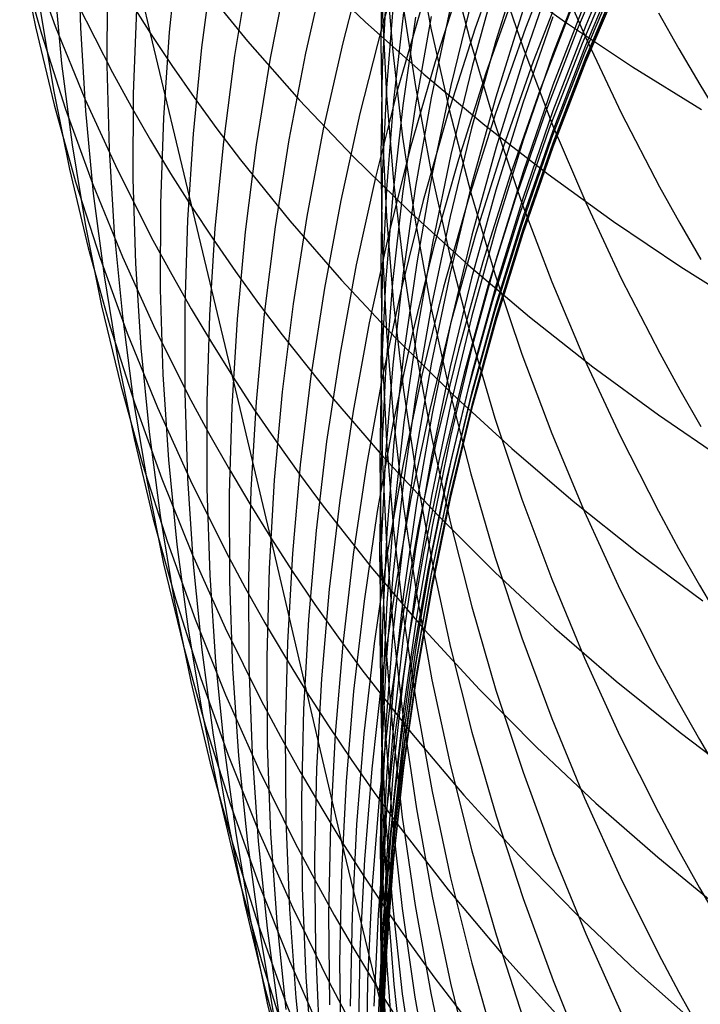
# Model space of a CAD drawing. Extents: x -383 to 1849, y -1185 to -529.
# Tile 462 of 656: x 437.14 to 440.77, y -1104.32 to -1099.06. Entities that reach past the tile are written whole.
import ezdxf

# ---------------------------------------------------------------- set-up
doc = ezdxf.new("R2010")
doc.units = 0
doc.layers.add('PREDEFINITO', color=7, linetype='CONTINUOUS')

msp = doc.modelspace()

# ---------------------------------------------------------------- linework, layer by layer
at = {"layer": 'PREDEFINITO'}
for p, q in [((437.8344, -1099.1333, 527.1739), (437.6138, -1098.188, 525.6198)), ((437.1353, -1098.6779, 535.9026), (437.2198, -1099.0979, 535.6634)), ((437.4483, -1098.6581, 541.6645), (437.4601, -1099.103, 541.4536)), ((437.9805, -1098.6711, 547.0867), (437.9344, -1099.1274, 546.9077)), ((439.2053, -1098.6422, 557.2834), (439.0723, -1099.0995, 557.1676)), ((439.2507, -1098.6615, 614.3195), (439.3341, -1099.1056, 614.5116)), ((439.7324, -1098.6516, 562.1496), (439.5705, -1099.1047, 562.0624)), ((440.0162, -1098.6546, 565.3402), (439.8398, -1099.1049, 565.2709)), ((440.3127, -1098.6524, 570.0704), (440.122, -1099.0995, 570.0262)), ((440.3518, -1098.6423, 581.1451), (440.1616, -1099.0915, 581.1603)), ((437.1375, -1098.7274, 533.8643), (437.2515, -1099.1349, 533.6172)), ((437.1825, -1098.7019, 531.8161), (437.3258, -1099.0947, 531.5625)), ((438.9811, -1098.725, 555.6103), (438.8624, -1099.1835, 555.4841)), ((439.0738, -1098.7149, 606.7707), (439.0662, -1099.181, 606.9299)), ((439.8255, -1098.7114, 591.0875), (439.6806, -1099.1733, 591.1584)), ((438.1688, -1098.7509, 548.8098), (438.1083, -1099.2093, 548.6412)), ((438.768, -1098.7797, 553.9255), (438.664, -1099.2393, 553.7888)), ((438.6806, -1098.7811, 522.7672), (438.9819, -1099.071, 522.5141)), ((439.0919, -1098.7749, 610.5189), (439.1296, -1099.2325, 610.6956)), ((439.4332, -1098.7511, 616.3341), (439.5471, -1099.1849, 616.532)), ((439.6825, -1098.7881, 618.3656), (439.827, -1099.2097, 618.5681)), ((440.1616, -1098.788, 584.4899), (439.9865, -1099.243, 584.5216)), ((439.9866, -1098.7498, 620.3994), (440.1615, -1099.157, 620.6049)), ((440.333, -1098.7385, 571.6293), (440.1424, -1099.1864, 571.5932)), ((440.3452, -1098.7902, 573.1834), (440.1547, -1099.2385, 573.1555)), ((440.3512, -1098.7485, 579.4994), (440.1608, -1099.1976, 579.5057)), ((438.3596, -1098.7915, 550.5261), (438.2845, -1099.2508, 550.3682)), ((438.564, -1098.8059, 552.2295), (438.4747, -1099.2661, 552.0821)), ((439.5033, -1098.8283, 560.5021), (439.3559, -1099.2846, 560.4049)), ((439.7054, -1098.8252, 520.2125), (440.0534, -1099.0731, 519.972)), ((439.9867, -1098.8175, 587.787), (439.827, -1099.2769, 587.8382)), ((440.0574, -1098.832, 566.8994), (439.881, -1099.2832, 566.8382)), ((440.3513, -1098.8146, 574.7776), (440.161, -1099.2635, 574.7551)), ((440.3516, -1098.8376, 576.4412), (440.1613, -1099.2863, 576.4223)), ((440.352, -1098.8182, 577.9791), (440.1617, -1099.2676, 577.9734)), ((437.3186, -1098.8561, 539.6885), (437.3595, -1099.2934, 539.4674)), ((437.6033, -1098.8526, 543.4186), (437.6008, -1099.3024, 543.2176)), ((438.0923, -1098.8542, 525.0942), (438.3535, -1099.175, 524.8365)), ((439.0965, -1098.8535, 604.9916), (439.0737, -1099.3222, 605.1415)), ((439.6837, -1098.8437, 592.787), (439.5545, -1099.3094, 592.8679)), ((439.7891, -1098.8919, 563.7085), (439.6275, -1099.3464, 563.6295)), ((439.5544, -1098.943, 594.4991), (439.4404, -1099.4114, 594.5899)), ((437.4425, -1098.9718, 529.5041), (437.6308, -1099.3412, 529.2474)), ((437.7235, -1098.9592, 527.3034), (437.8344, -1099.1333, 527.1739)), ((439.1348, -1098.9559, 603.2194), (439.0967, -1099.4264, 603.3597)), ((439.2865, -1098.9801, 558.8403), (439.1542, -1099.4395, 558.7329)), ((439.1825, -1098.9673, 612.5068), (439.2508, -1099.4177, 612.6911)), ((440.0937, -1098.9801, 568.4609), (439.9179, -1099.4324, 568.4077)), ((440.1618, -1098.9548, 582.8227), (439.9868, -1099.4104, 582.8461)), ((437.2454, -1099.006, 537.6869), (437.3156, -1099.4338, 537.4564)), ((437.7599, -1099.003, 545.1695), (437.7429, -1099.4564, 544.9788)), ((439.0736, -1099.0012, 608.7235), (439.0963, -1099.4635, 608.8917)), ((439.1876, -1099.0208, 601.4566), (439.1344, -1099.4924, 601.5871)), ((439.2521, -1099.0468, 599.7009), (439.1832, -1099.5183, 599.8214)), ((439.3356, -1099.0434, 597.9565), (439.2515, -1099.5143, 598.0671)), ((439.4353, -1099.0076, 596.2222), (439.3361, -1099.4775, 596.3229)), ((439.8256, -1099.01, 589.4649), (439.6808, -1099.4732, 589.5263)), ((439.9856, -1099.0451, 586.1622), (439.8256, -1099.5051, 586.2036)), ((440.5507, -1099.0229, 622.6395), (440.659, -1099.2158, 622.7417)), ((437.2198, -1099.0979, 535.6634), (437.3195, -1099.5142, 535.4243)), ((437.3258, -1099.0947, 531.5625), (437.4845, -1099.4819, 531.3102)), ((437.4601, -1099.103, 541.4536), (437.487, -1099.5467, 541.2418)), ((439.0723, -1099.0995, 557.1676), (438.9546, -1099.5609, 557.0498)), ((438.9819, -1099.071, 522.5141), (439.2959, -1099.3518, 522.2653)), ((439.3341, -1099.1056, 614.5116), (439.4328, -1099.5468, 614.7023)), ((439.5705, -1099.1047, 562.0624), (439.4238, -1099.5632, 561.9735)), ((439.8398, -1099.1049, 565.2709), (439.6786, -1099.5611, 565.2001)), ((440.122, -1099.0995, 570.0262), (439.9464, -1099.5532, 569.9812)), ((440.1616, -1099.0915, 581.1603), (439.9866, -1099.5474, 581.1757)), ((440.0534, -1099.0731, 519.972), (440.4121, -1099.3112, 519.7369)), ((437.2515, -1099.1349, 533.6172), (437.3807, -1099.5378, 533.3708)), ((437.8344, -1099.1333, 527.1739), (437.9492, -1099.3054, 527.0452)), ((438.2723, -1100.9645, 530.3206), (437.8344, -1099.1333, 527.1739)), ((437.9344, -1099.1274, 546.9077), (437.9034, -1099.5846, 546.7271)), ((440.1615, -1099.157, 620.6049), (440.3517, -1099.5583, 620.8075)), ((438.1083, -1099.2093, 548.6412), (438.063, -1099.6691, 548.4709)), ((438.3535, -1099.175, 524.8365), (438.6288, -1099.4874, 524.5825)), ((438.8624, -1099.1835, 555.4841), (438.7588, -1099.6457, 555.356)), ((439.0662, -1099.181, 606.9299), (439.0738, -1099.6472, 607.0891)), ((439.5471, -1099.1849, 616.532), (439.6762, -1099.6148, 616.728)), ((439.6806, -1099.1733, 591.1584), (439.551, -1099.6401, 591.2299)), ((439.827, -1099.2097, 618.5681), (439.9867, -1099.6263, 618.7682)), ((440.1424, -1099.1864, 571.5932), (439.967, -1099.6409, 571.5563)), ((440.1608, -1099.1976, 579.5057), (439.9855, -1099.6534, 579.512)), ((438.2845, -1099.2508, 550.3682), (438.2244, -1099.712, 550.2085)), ((438.664, -1099.2393, 553.7888), (438.5751, -1099.7019, 553.6502)), ((439.1296, -1099.2325, 610.6956), (439.1826, -1099.6885, 610.8717)), ((439.9865, -1099.243, 584.5216), (439.8267, -1099.7041, 584.5537)), ((440.1547, -1099.2385, 573.1555), (439.9794, -1099.6933, 573.127)), ((440.161, -1099.2635, 574.7551), (439.9859, -1099.7191, 574.7321)), ((440.659, -1099.2158, 622.7417), (440.7712, -1099.4069, 622.8429)), ((437.3595, -1099.2934, 539.4674), (437.4156, -1099.7284, 539.2458)), ((437.6008, -1099.3024, 543.2176), (437.6135, -1099.7513, 543.0155)), ((437.9492, -1099.3054, 527.0452), (438.0677, -1099.4755, 526.9171)), ((438.4747, -1099.2661, 552.0821), (438.4006, -1099.7288, 551.9328)), ((439.3559, -1099.2846, 560.4049), (439.2236, -1099.7456, 560.306)), ((439.5545, -1099.3094, 592.8679), (439.4405, -1099.7795, 592.9496)), ((439.827, -1099.2769, 587.8382), (439.6824, -1099.7417, 587.8899)), ((439.881, -1099.2832, 566.8382), (439.7199, -1099.7404, 566.7757)), ((440.1613, -1099.2863, 576.4223), (439.9861, -1099.7416, 576.403)), ((440.1617, -1099.2676, 577.9734), (439.9866, -1099.7237, 577.9677)), ((440.4121, -1099.3112, 519.7369), (440.7814, -1099.5394, 519.5075)), ((437.6308, -1099.3412, 529.2474), (437.7308, -1099.5233, 529.1199)), ((439.0737, -1099.3222, 605.1415), (439.066, -1099.7914, 605.2915)), ((439.2959, -1099.3518, 522.2653), (439.6222, -1099.6234, 522.0212)), ((439.6275, -1099.3464, 563.6295), (439.481, -1099.8062, 563.549)), ((439.2508, -1099.4177, 612.6911), (439.3342, -1099.8655, 612.8743)), ((439.4404, -1099.4114, 594.5899), (439.3416, -1099.8836, 594.6815)), ((439.9868, -1099.4104, 582.8461), (439.827, -1099.8721, 582.8698)), ((440.7712, -1099.4069, 622.8429), (440.8871, -1099.5962, 622.9432)), ((437.3156, -1099.4338, 537.4564), (437.4011, -1099.8584, 537.2258)), ((437.7429, -1099.4564, 544.9788), (437.7411, -1099.9096, 544.7867)), ((439.1542, -1099.4395, 558.7329), (439.0371, -1099.9032, 558.6236)), ((439.0967, -1099.4264, 603.3597), (439.0739, -1099.8979, 603.5002)), ((439.0963, -1099.4635, 608.8917), (439.1343, -1099.9249, 609.0595)), ((439.6808, -1099.4732, 589.5263), (439.5512, -1099.9414, 589.5884)), ((439.9179, -1099.4324, 568.4077), (439.7572, -1099.8908, 568.3535)), ((437.3195, -1099.5142, 535.4243), (437.4346, -1099.9262, 535.1858)), ((437.4845, -1099.4819, 531.3102), (437.6584, -1099.863, 531.0596)), ((437.7308, -1099.5233, 529.1199), (437.8346, -1099.7036, 528.993)), ((438.0677, -1099.4755, 526.9171), (438.1901, -1099.6435, 526.7899)), ((438.6288, -1099.4874, 524.5825), (438.9178, -1099.791, 524.3323)), ((439.1344, -1099.4924, 601.5871), (439.0963, -1099.9655, 601.718)), ((439.1832, -1099.5183, 599.8214), (439.1297, -1099.9918, 599.9425)), ((439.2515, -1099.5143, 598.0671), (439.1826, -1099.988, 598.1783)), ((439.3361, -1099.4775, 596.3229), (439.252, -1099.9506, 596.4242)), ((439.8256, -1099.5051, 586.2036), (439.6807, -1099.9705, 586.2454)), ((437.3807, -1099.5378, 533.3708), (437.5252, -1099.9354, 533.1255)), ((437.487, -1099.5467, 541.2418), (437.5291, -1099.9886, 541.0292)), ((438.9546, -1099.5609, 557.0498), (438.852, -1100.0259, 556.9301)), ((439.4238, -1099.5632, 561.9735), (439.2923, -1100.0265, 561.883)), ((439.4328, -1099.5468, 614.7023), (439.5467, -1099.9844, 614.8915)), ((439.6786, -1099.5611, 565.2001), (439.5326, -1100.0228, 565.1279)), ((439.9464, -1099.5532, 569.9812), (439.7861, -1100.013, 569.9352)), ((439.9866, -1099.5474, 581.1757), (439.8268, -1100.0093, 581.1913)), ((440.3517, -1099.5583, 620.8075), (440.557, -1099.9532, 621.0068)), ((437.9034, -1099.5846, 546.7271), (437.8875, -1100.0421, 546.545)), ((439.6222, -1099.6234, 522.0212), (439.9603, -1099.8856, 521.782)), ((439.6762, -1099.6148, 616.728), (439.8206, -1100.0401, 616.922)), ((439.9867, -1099.6263, 618.7682), (440.1617, -1100.0375, 618.9657)), ((438.063, -1099.6691, 548.4709), (438.0328, -1100.1297, 548.2991)), ((438.1901, -1099.6435, 526.7899), (438.3161, -1099.8096, 526.6634)), ((438.7588, -1099.6457, 555.356), (438.6704, -1100.1109, 555.2261)), ((439.0738, -1099.6472, 607.0891), (439.0966, -1100.1128, 607.2482)), ((439.551, -1099.6401, 591.2299), (439.4366, -1100.1113, 591.3022)), ((439.967, -1099.6409, 571.5563), (439.8069, -1100.1014, 571.5187)), ((439.9855, -1099.6534, 579.512), (439.8255, -1100.1152, 579.5185)), ((437.4156, -1099.7284, 539.2458), (437.487, -1100.1606, 539.0239)), ((437.8346, -1099.7036, 528.993), (437.9423, -1099.882, 528.8667)), ((438.2244, -1099.712, 550.2085), (438.1796, -1100.1746, 550.0472)), ((438.4006, -1099.7288, 551.9328), (438.3416, -1100.1934, 551.7818)), ((438.5751, -1099.7019, 553.6502), (438.5013, -1100.167, 553.5098)), ((439.1826, -1099.6885, 610.8717), (439.2508, -1100.1425, 611.047)), ((439.8267, -1099.7041, 584.5537), (439.6821, -1100.1706, 584.5862)), ((439.9794, -1099.6933, 573.127), (439.8193, -1100.1542, 573.0981)), ((439.9859, -1099.7191, 574.7321), (439.826, -1100.1807, 574.7089)), ((439.9866, -1099.7237, 577.9677), (439.8267, -1100.1858, 577.962)), ((437.6135, -1099.7513, 543.0155), (437.6413, -1100.199, 542.8125)), ((439.2236, -1099.7456, 560.306), (439.1065, -1100.2109, 560.2054)), ((439.4405, -1099.7795, 592.9496), (439.3417, -1100.2534, 593.0319)), ((439.6824, -1099.7417, 587.8899), (439.553, -1100.2114, 587.9422)), ((439.7199, -1099.7404, 566.7757), (439.5739, -1100.2031, 566.712)), ((439.9861, -1099.7416, 576.403), (439.8262, -1100.203, 576.3835)), ((438.3161, -1099.8096, 526.6634), (438.5789, -1100.1354, 526.4131)), ((438.9178, -1099.791, 524.3323), (439.2198, -1100.0857, 524.0862)), ((439.066, -1099.7914, 605.2915), (439.0736, -1100.2605, 605.4415)), ((439.481, -1099.8062, 563.549), (439.3497, -1100.2708, 563.4671)), ((437.4011, -1099.8584, 537.2258), (437.5018, -1100.2792, 536.9954)), ((437.6584, -1099.863, 531.0596), (437.8477, -1100.2374, 530.811)), ((437.9423, -1099.882, 528.8667), (438.0538, -1100.0585, 528.7411)), ((439.3416, -1099.8836, 594.6815), (439.2579, -1100.359, 594.7737)), ((439.3342, -1099.8655, 612.8743), (439.4329, -1100.3104, 613.0563)), ((439.7572, -1099.8908, 568.3535), (439.6118, -1100.3546, 568.2983)), ((439.827, -1099.8721, 582.8698), (439.6824, -1100.3392, 582.8937)), ((439.9603, -1099.8856, 521.782), (440.3097, -1100.1381, 521.5478)), ((437.4346, -1099.9262, 535.1858), (437.5649, -1100.3335, 534.948)), ((437.5252, -1099.9354, 533.1255), (437.685, -1100.3274, 532.8816)), ((437.7411, -1099.9096, 544.7867), (437.7545, -1100.362, 544.5936)), ((439.0371, -1099.9032, 558.6236), (438.9351, -1100.3705, 558.5127)), ((439.0739, -1099.8979, 603.5002), (439.0662, -1100.37, 603.6409)), ((439.1343, -1099.9249, 609.0595), (439.1876, -1100.3846, 609.2267)), ((439.5512, -1099.9414, 589.5884), (439.4368, -1100.414, 589.651)), ((437.5291, -1099.9886, 541.0292), (437.5864, -1100.4282, 540.8162)), ((439.0963, -1099.9655, 601.718), (439.0735, -1100.4397, 601.8492)), ((439.1297, -1099.9918, 599.9425), (439.0913, -1100.4669, 600.0639)), ((439.1826, -1099.988, 598.1783), (439.129, -1100.4638, 598.29)), ((439.252, -1099.9506, 596.4242), (439.1832, -1100.4263, 596.5261)), ((439.5467, -1099.9844, 614.8915), (439.6759, -1100.4181, 615.079)), ((439.6807, -1099.9705, 586.2454), (439.5511, -1100.4409, 586.2877)), ((440.557, -1099.9532, 621.0068), (440.6654, -1100.148, 621.1052)), ((437.8875, -1100.0421, 546.545), (437.8868, -1100.4993, 546.3617)), ((438.852, -1100.0259, 556.9301), (438.7645, -1100.4941, 556.8088)), ((439.2923, -1100.0265, 561.883), (439.1759, -1100.494, 561.791)), ((439.5326, -1100.0228, 565.1279), (439.4019, -1100.4893, 565.0545)), ((439.7861, -1100.013, 569.9352), (439.641, -1100.4782, 569.8884)), ((439.8268, -1100.0093, 581.1913), (439.6823, -1100.4767, 581.2071)), ((439.8206, -1100.0401, 616.922), (439.9802, -1100.4605, 617.1137)), ((440.1617, -1100.0375, 618.9657), (440.3518, -1100.4427, 619.1603)), ((438.0538, -1100.0585, 528.7411), (438.1692, -1100.233, 528.6162)), ((439.2198, -1100.0857, 524.0862), (439.5345, -1100.3713, 523.8444)), ((439.8069, -1100.1014, 571.5187), (439.6619, -1100.5675, 571.4804)), ((438.0328, -1100.1297, 548.2991), (438.0178, -1100.5906, 548.126)), ((438.5789, -1100.1354, 526.4131), (438.8559, -1100.4526, 526.1662)), ((438.6704, -1100.1109, 555.2261), (438.5972, -1100.5787, 555.0945)), ((439.0966, -1100.1128, 607.2482), (439.1346, -1100.5774, 607.4069)), ((439.2508, -1100.1425, 611.047), (439.3343, -1100.5939, 611.2214)), ((439.4366, -1100.1113, 591.3022), (439.3375, -1100.5862, 591.375)), ((439.8193, -1100.1542, 573.0981), (439.6744, -1100.6206, 573.0687)), ((439.8255, -1100.1152, 579.5185), (439.6807, -1100.5826, 579.525)), ((440.3097, -1100.1381, 521.5478), (440.67, -1100.3807, 521.3188)), ((440.6654, -1100.148, 621.1052), (440.7776, -1100.3411, 621.2026)), ((437.487, -1100.1606, 539.0239), (437.5736, -1100.5896, 538.802)), ((437.6413, -1100.199, 542.8125), (437.6844, -1100.645, 542.6088)), ((438.1796, -1100.1746, 550.0472), (438.1499, -1100.6381, 549.8844)), ((438.3416, -1100.1934, 551.7818), (438.2978, -1100.6595, 551.6292)), ((438.5013, -1100.167, 553.5098), (438.4428, -1100.6341, 553.3678)), ((439.5739, -1100.2031, 566.712), (439.4432, -1100.6706, 566.6473)), ((439.6821, -1100.1706, 584.5862), (439.5527, -1100.6421, 584.619)), ((439.826, -1100.1807, 574.7089), (439.6814, -1100.6478, 574.6853)), ((439.8262, -1100.203, 576.3835), (439.6814, -1100.6698, 576.3637)), ((439.8267, -1100.1858, 577.962), (439.6821, -1100.6534, 577.9561)), ((437.8477, -1100.2374, 530.811), (437.9481, -1100.422, 530.6875)), ((438.1692, -1100.233, 528.6162), (438.2884, -1100.4055, 528.4921)), ((439.1065, -1100.2109, 560.2054), (439.0046, -1100.6799, 560.1033)), ((439.0736, -1100.2605, 605.4415), (439.0964, -1100.7292, 605.5913)), ((439.3417, -1100.2534, 593.0319), (439.2581, -1100.7305, 593.1148)), ((439.553, -1100.2114, 587.9422), (439.4388, -1100.6856, 587.995)), ((437.5018, -1100.2792, 536.9954), (437.6178, -1100.6957, 536.7655)), ((439.3497, -1100.2708, 563.4671), (439.2336, -1100.7398, 563.3838)), ((439.4329, -1100.3104, 613.0563), (439.5468, -1100.7516, 613.2369)), ((437.5649, -1100.3335, 534.948), (437.7105, -1100.7356, 534.7112)), ((437.685, -1100.3274, 532.8816), (437.8602, -1100.7131, 532.6393)), ((437.7545, -1100.362, 544.5936), (437.7831, -1100.8132, 544.3997)), ((439.2579, -1100.359, 594.7737), (439.1895, -1100.8372, 594.8665)), ((439.6118, -1100.3546, 568.2983), (439.4815, -1100.8233, 568.2422)), ((439.6824, -1100.3392, 582.8937), (439.5531, -1100.8113, 582.9179)), ((438.2884, -1100.4055, 528.4921), (438.4114, -1100.576, 528.3687)), ((438.9351, -1100.3705, 558.5127), (438.8483, -1100.841, 558.4002)), ((439.0662, -1100.37, 603.6409), (439.0738, -1100.842, 603.7817)), ((439.1876, -1100.3846, 609.2267), (439.256, -1100.8423, 609.3932)), ((439.4368, -1100.414, 589.651), (439.3376, -1100.8903, 589.7142)), ((439.5345, -1100.3713, 523.8444), (439.8615, -1100.6476, 523.6071)), ((439.6759, -1100.4181, 615.079), (439.8202, -1100.8471, 615.2645)), ((440.67, -1100.3807, 521.3188), (441.0407, -1100.6133, 521.0954)), ((437.5864, -1100.4282, 540.8162), (437.659, -1100.865, 540.603)), ((437.9481, -1100.422, 530.6875), (438.0523, -1100.6047, 530.5645)), ((438.8559, -1100.4526, 526.1662), (439.1465, -1100.7611, 525.9231)), ((439.0735, -1100.4397, 601.8492), (439.0659, -1100.9144, 601.9806)), ((439.0913, -1100.4669, 600.0639), (439.0682, -1100.9432, 600.1857)), ((439.129, -1100.4638, 598.29), (439.0906, -1100.9412, 598.4021)), ((439.1832, -1100.4263, 596.5261), (439.1296, -1100.9043, 596.6285)), ((439.5511, -1100.4409, 586.2877), (439.4368, -1100.9157, 586.3304)), ((439.9802, -1100.4605, 617.1137), (440.155, -1100.8754, 617.3029)), ((440.3518, -1100.4427, 619.1603), (440.5572, -1100.8415, 619.3518)), ((437.8868, -1100.4993, 546.3617), (437.9013, -1100.9558, 546.1774)), ((438.7645, -1100.4941, 556.8088), (438.6923, -1100.9649, 556.686)), ((439.1759, -1100.494, 561.791), (439.0748, -1100.9653, 561.6976)), ((439.4019, -1100.4893, 565.0545), (439.2863, -1100.9602, 564.9799)), ((439.641, -1100.4782, 569.8884), (439.5111, -1100.9483, 569.8408)), ((439.6823, -1100.4767, 581.2071), (439.5529, -1100.9491, 581.2231)), ((438.4114, -1100.576, 528.3687), (438.538, -1100.7444, 528.2461)), ((438.5972, -1100.5787, 555.0945), (438.5392, -1101.0484, 554.9614)), ((439.1346, -1100.5774, 607.4069), (439.1878, -1101.0404, 607.565)), ((439.6619, -1100.5675, 571.4804), (439.5322, -1101.0384, 571.4416)), ((437.5736, -1100.5896, 538.802), (437.6755, -1101.0148, 538.5803)), ((438.0178, -1100.5906, 548.126), (438.0179, -1101.0514, 547.9517)), ((438.0523, -1100.6047, 530.5645), (438.1604, -1100.7856, 530.4422)), ((439.3375, -1100.5862, 591.375), (439.2535, -1101.0644, 591.4483)), ((439.3343, -1100.5939, 611.2214), (439.433, -1101.0423, 611.3945)), ((439.6744, -1100.6206, 573.0687), (439.5447, -1101.092, 573.0389)), ((439.6807, -1100.5826, 579.525), (439.5511, -1101.0548, 579.5316)), ((437.6844, -1100.645, 542.6088), (437.7426, -1101.0886, 542.4047)), ((438.1499, -1100.6381, 549.8844), (438.1354, -1101.1019, 549.7204)), ((438.2978, -1100.6595, 551.6292), (438.2691, -1101.1264, 551.4753)), ((438.4428, -1100.6341, 553.3678), (438.3994, -1101.1026, 553.2243)), ((439.0046, -1100.6799, 560.1033), (438.9179, -1101.1521, 559.9997)), ((439.4432, -1100.6706, 566.6473), (439.3276, -1101.1424, 566.5815)), ((439.5527, -1100.6421, 584.619), (439.4385, -1101.1181, 584.6521)), ((439.6814, -1100.6698, 576.3637), (439.5518, -1101.1416, 576.3438)), ((439.6814, -1100.6478, 574.6853), (439.552, -1101.1199, 574.6614)), ((439.6821, -1100.6534, 577.9561), (439.5527, -1101.126, 577.9502)), ((439.8615, -1100.6476, 523.6071), (440.2002, -1100.9143, 523.3746)), ((437.6178, -1100.6957, 536.7655), (437.7491, -1101.1076, 536.5364)), ((437.7105, -1100.7356, 534.7112), (437.8715, -1101.1321, 534.4757)), ((437.8602, -1100.7131, 532.6393), (438.0506, -1101.0923, 532.3988)), ((439.0964, -1100.7292, 605.5913), (439.1344, -1101.1968, 605.7408)), ((439.2581, -1100.7305, 593.1148), (439.1897, -1101.2104, 593.1982)), ((439.4388, -1100.6856, 587.995), (439.3399, -1101.1635, 588.0483)), ((438.1604, -1100.7856, 530.4422), (438.2723, -1100.9645, 530.3206)), ((438.538, -1100.7444, 528.2461), (438.8021, -1101.0749, 528.0033)), ((439.2336, -1100.7398, 563.3838), (439.1327, -1101.2125, 563.2993)), ((439.1465, -1100.7611, 525.9231), (439.4502, -1101.0607, 525.684)), ((439.5468, -1100.7516, 613.2369), (439.6759, -1101.1888, 613.4158)), ((437.7831, -1100.8132, 544.3997), (437.8269, -1101.2627, 544.2051)), ((438.8483, -1100.841, 558.4002), (438.7766, -1101.3141, 558.2863)), ((439.0738, -1100.842, 603.7817), (439.0966, -1101.3136, 603.9222)), ((439.1895, -1100.8372, 594.8665), (439.1363, -1101.3175, 594.9596)), ((439.4815, -1100.8233, 568.2422), (439.3664, -1101.2963, 568.1852)), ((439.5531, -1100.8113, 582.9179), (439.439, -1101.2879, 582.9424)), ((440.5572, -1100.8415, 619.3518), (440.6656, -1101.0382, 619.4463)), ((437.659, -1100.865, 540.603), (437.7467, -1101.2986, 540.3897)), ((439.3376, -1100.8903, 589.7142), (439.2537, -1101.3699, 589.7777)), ((439.256, -1100.8423, 609.3932), (439.3397, -1101.2974, 609.5587)), ((439.8202, -1100.8471, 615.2645), (439.9798, -1101.2712, 615.4479)), ((440.155, -1100.8754, 617.3029), (440.3451, -1101.2842, 617.4894)), ((439.0682, -1100.9432, 600.1857), (439.0603, -1101.4199, 600.3076)), ((439.0659, -1100.9144, 601.9806), (439.0736, -1101.3891, 602.1119)), ((439.0906, -1100.9412, 598.4021), (439.0674, -1101.4196, 598.5145)), ((439.1296, -1100.9043, 596.6285), (439.0912, -1101.3838, 596.7313)), ((439.4368, -1100.9157, 586.3304), (439.3376, -1101.3943, 586.3735)), ((440.2002, -1100.9143, 523.3746), (440.5502, -1101.1713, 523.1469)), ((437.9013, -1100.9558, 546.1774), (437.9309, -1101.4111, 545.9923)), ((438.2723, -1100.9645, 530.3206), (438.3881, -1101.1414, 530.1996)), ((438.4775, -1101.8287, 531.9246), (438.2723, -1100.9645, 530.3206)), ((438.6923, -1100.9649, 556.686), (438.6352, -1101.4377, 556.5618)), ((439.0748, -1100.9653, 561.6976), (438.9888, -1101.4398, 561.603)), ((439.2863, -1100.9602, 564.9799), (439.1859, -1101.4348, 564.9042)), ((439.5111, -1100.9483, 569.8408), (439.3965, -1101.4229, 569.7926)), ((439.5529, -1100.9491, 581.2231), (439.4388, -1101.426, 581.2392)), ((437.6755, -1101.0148, 538.5803), (437.7927, -1101.4357, 538.3591)), ((438.0179, -1101.0514, 547.9517), (438.0332, -1101.5114, 547.7764)), ((438.5392, -1101.0484, 554.9614), (438.4964, -1101.5197, 554.827)), ((439.1878, -1101.0404, 607.565), (439.2563, -1101.5013, 607.7224)), ((439.5322, -1101.0384, 571.4416), (439.4178, -1101.5138, 571.4022)), ((439.433, -1101.0423, 611.3945), (439.5469, -1101.4871, 611.5663)), ((440.6656, -1101.0382, 619.4463), (440.7778, -1101.2332, 619.5399)), ((437.7426, -1101.0886, 542.4047), (437.8161, -1101.5295, 542.2003)), ((438.0506, -1101.0923, 532.3988), (438.1516, -1101.2792, 532.2794)), ((438.1354, -1101.1019, 549.7204), (438.136, -1101.5656, 549.5553)), ((438.3994, -1101.1026, 553.2243), (438.3712, -1101.5721, 553.0796)), ((438.8021, -1101.0749, 528.0033), (439.0803, -1101.3968, 527.7639)), ((439.2535, -1101.0644, 591.4483), (439.1848, -1101.5454, 591.522)), ((439.5447, -1101.092, 573.0389), (439.4302, -1101.5677, 573.0086)), ((439.5511, -1101.0548, 579.5316), (439.4367, -1101.5315, 579.5382)), ((439.4502, -1101.0607, 525.684), (439.7667, -1101.3511, 525.449)), ((437.7491, -1101.1076, 536.5364), (437.8957, -1101.5142, 536.3082)), ((437.8715, -1101.1321, 534.4757), (438.0478, -1101.5224, 534.2418)), ((438.2691, -1101.1264, 551.4753), (438.2556, -1101.5938, 551.3202)), ((438.3881, -1101.1414, 530.1996), (438.5076, -1101.3163, 530.0794)), ((438.9179, -1101.1521, 559.9997), (438.8464, -1101.6269, 559.895)), ((439.3276, -1101.1424, 566.5815), (439.2273, -1101.618, 566.5147)), ((439.4385, -1101.1181, 584.6521), (439.3396, -1101.5978, 584.6855)), ((439.5518, -1101.1416, 576.3438), (439.4375, -1101.6178, 576.3236)), ((439.552, -1101.1199, 574.6614), (439.4378, -1101.5964, 574.6372)), ((439.5527, -1101.126, 577.9502), (439.4385, -1101.6031, 577.9443)), ((439.1344, -1101.1968, 605.7408), (439.1876, -1101.6628, 605.8898)), ((439.1897, -1101.2104, 593.1982), (439.1364, -1101.6924, 593.282)), ((439.3399, -1101.1635, 588.0483), (439.2561, -1101.6448, 588.1019)), ((439.6759, -1101.1888, 613.4158), (439.8203, -1101.6215, 613.5928)), ((440.5502, -1101.1713, 523.1469), (440.9111, -1101.4184, 522.9244)), ((437.8269, -1101.2627, 544.2051), (437.8859, -1101.7099, 544.01)), ((439.1327, -1101.2125, 563.2993), (439.047, -1101.6884, 563.2136)), ((437.7467, -1101.2986, 540.3897), (437.8497, -1101.7283, 540.1767)), ((438.1516, -1101.2792, 532.2794), (438.2564, -1101.4643, 532.1605)), ((438.7766, -1101.3141, 558.2863), (438.7201, -1101.7892, 558.1712)), ((439.0966, -1101.3136, 603.9222), (439.1346, -1101.784, 604.0625)), ((439.3664, -1101.2963, 568.1852), (439.2665, -1101.7731, 568.1274)), ((439.3397, -1101.2974, 609.5587), (439.4386, -1101.7494, 609.7231)), ((439.439, -1101.2879, 582.9424), (439.3401, -1101.7683, 582.967)), ((439.9798, -1101.2712, 615.4479), (440.1546, -1101.6897, 615.6288)), ((440.3451, -1101.2842, 617.4894), (440.5503, -1101.6866, 617.6729)), ((438.5076, -1101.3163, 530.0794), (438.6309, -1101.4892, 529.9599)), ((439.1363, -1101.3175, 594.9596), (439.0983, -1101.7994, 595.0531)), ((439.7667, -1101.3511, 525.449), (440.0953, -1101.6321, 525.2184)), ((437.9309, -1101.4111, 545.9923), (437.9758, -1101.8647, 545.8066)), ((439.0674, -1101.4196, 598.5145), (439.0595, -1101.8987, 598.6269)), ((439.0603, -1101.4199, 600.3076), (439.0677, -1101.8967, 600.4294)), ((439.0912, -1101.3838, 596.7313), (439.0681, -1101.8644, 596.8342)), ((439.0736, -1101.3891, 602.1119), (439.0964, -1101.8633, 602.2431)), ((439.0803, -1101.3968, 527.7639), (439.3721, -1101.7098, 527.5282)), ((439.2537, -1101.3699, 589.7777), (439.1849, -1101.8523, 589.8417)), ((439.3376, -1101.3943, 586.3735), (439.2537, -1101.8762, 586.4168)), ((437.7927, -1101.4357, 538.3591), (437.9251, -1101.852, 538.1385)), ((438.2564, -1101.4643, 532.1605), (438.365, -1101.6474, 532.0422)), ((438.6352, -1101.4377, 556.5618), (438.5933, -1101.912, 556.4364)), ((438.9888, -1101.4398, 561.603), (438.918, -1101.9169, 561.5071)), ((439.1859, -1101.4348, 564.9042), (439.1008, -1101.9127, 564.8276)), ((439.3965, -1101.4229, 569.7926), (439.297, -1101.9013, 569.7437)), ((439.4388, -1101.426, 581.2392), (439.3398, -1101.9066, 581.2554)), ((437.8957, -1101.5142, 536.3082), (438.0575, -1101.9152, 536.0812)), ((438.0332, -1101.5114, 547.7764), (438.0637, -1101.9702, 547.6004)), ((438.0478, -1101.5224, 534.2418), (438.2395, -1101.906, 534.0096)), ((438.4964, -1101.5197, 554.827), (438.4688, -1101.9919, 554.6914)), ((438.6309, -1101.4892, 529.9599), (438.7579, -1101.6599, 529.8412)), ((439.2563, -1101.5013, 607.7224), (439.34, -1101.9596, 607.879)), ((439.4178, -1101.5138, 571.4022), (439.3185, -1101.9931, 571.3623)), ((439.5469, -1101.4871, 611.5663), (439.6761, -1101.9277, 611.7365)), ((437.8161, -1101.5295, 542.2003), (437.9048, -1101.9671, 541.996)), ((438.136, -1101.5656, 549.5553), (438.1519, -1102.0286, 549.3892)), ((438.3712, -1101.5721, 553.0796), (438.3581, -1102.042, 552.9338)), ((439.1848, -1101.5454, 591.522), (439.1312, -1102.0285, 591.5961)), ((439.4302, -1101.5677, 573.0086), (439.3308, -1102.0473, 572.9781)), ((439.4367, -1101.5315, 579.5382), (439.3375, -1102.0121, 579.545)), ((438.2556, -1101.5938, 551.3202), (438.2572, -1102.061, 551.1642)), ((438.8464, -1101.6269, 559.895), (438.79, -1102.1038, 559.789)), ((439.2273, -1101.618, 566.5147), (439.1422, -1102.0969, 566.4471)), ((439.3396, -1101.5978, 584.6855), (439.2559, -1102.0809, 584.7192)), ((439.4375, -1101.6178, 576.3236), (439.3383, -1102.0978, 576.3033)), ((439.4378, -1101.5964, 574.6372), (439.3388, -1102.0767, 574.6128)), ((439.4385, -1101.6031, 577.9443), (439.3395, -1102.084, 577.9383)), ((439.8203, -1101.6215, 613.5928), (439.9799, -1102.0491, 613.7677)), ((438.365, -1101.6474, 532.0422), (438.4775, -1101.8287, 531.9246)), ((438.7579, -1101.6599, 529.8412), (439.0226, -1101.995, 529.6062)), ((439.2561, -1101.6448, 588.1019), (439.1876, -1102.1288, 588.1558)), ((439.1876, -1101.6628, 605.8898), (439.2561, -1102.1267, 606.0381)), ((440.0953, -1101.6321, 525.2184), (440.4357, -1101.9035, 524.9923)), ((437.8497, -1101.7283, 540.1767), (437.9679, -1102.1538, 539.9641)), ((437.8859, -1101.7099, 544.01), (437.9602, -1102.1543, 543.8148)), ((439.047, -1101.6884, 563.2136), (438.9764, -1102.167, 563.127)), ((439.1364, -1101.6924, 593.282), (439.0984, -1102.1761, 593.366)), ((439.3721, -1101.7098, 527.5282), (439.677, -1102.0139, 527.2963)), ((440.1546, -1101.6897, 615.6288), (440.3446, -1102.1022, 615.8072)), ((440.5503, -1101.6866, 617.6729), (440.6587, -1101.8852, 617.7635)), ((438.7201, -1101.7892, 558.1712), (438.6788, -1102.2659, 558.0549)), ((439.1346, -1101.784, 604.0625), (439.1879, -1102.2529, 604.2022)), ((439.2665, -1101.7731, 568.1274), (439.1818, -1102.2532, 568.0689)), ((439.3401, -1101.7683, 582.967), (439.2564, -1102.252, 582.9918)), ((439.4386, -1101.7494, 609.7231), (439.5527, -1102.1978, 609.8862)), ((438.4775, -1101.8287, 531.9246), (438.5939, -1102.0079, 531.8077)), ((438.8583, -1103.4522, 535.1907), (438.4775, -1101.8287, 531.9246)), ((439.0983, -1101.7994, 595.0531), (439.0755, -1102.2824, 595.1468)), ((437.9251, -1101.852, 538.1385), (438.0729, -1102.2629, 537.919)), ((437.9758, -1101.8647, 545.8066), (438.0358, -1102.316, 545.6205)), ((439.0681, -1101.8644, 596.8342), (439.0602, -1102.3456, 596.9373)), ((439.0964, -1101.8633, 602.2431), (439.1345, -1102.3364, 602.3741)), ((439.1849, -1101.8523, 589.8417), (439.1313, -1102.3369, 589.9059)), ((439.2537, -1101.8762, 586.4168), (439.185, -1102.3608, 586.4604)), ((440.6587, -1101.8852, 617.7635), (440.7708, -1102.082, 617.8532)), ((438.0575, -1101.9152, 536.0812), (438.2347, -1102.3099, 535.8558)), ((438.2395, -1101.906, 534.0096), (438.3411, -1102.0952, 533.8943)), ((438.5933, -1101.912, 556.4364), (438.5667, -1102.3872, 556.3099)), ((438.918, -1101.9169, 561.5071), (438.8624, -1102.3962, 561.4103)), ((439.1008, -1101.9127, 564.8276), (439.0308, -1102.3933, 564.75)), ((439.0595, -1101.8987, 598.6269), (439.0668, -1102.3777, 598.7394)), ((439.0677, -1101.8967, 600.4294), (439.0902, -1102.373, 600.5512)), ((439.297, -1101.9013, 569.7437), (439.2128, -1102.3829, 569.6942)), ((439.3398, -1101.9066, 581.2554), (439.2561, -1102.3906, 581.2718)), ((439.6761, -1101.9277, 611.7365), (439.8205, -1102.3638, 611.9049)), ((440.4357, -1101.9035, 524.9923), (440.7875, -1102.1651, 524.771)), ((437.9048, -1101.9671, 541.996), (438.0087, -1102.4009, 541.7918)), ((438.0637, -1101.9702, 547.6004), (438.1094, -1102.4273, 547.4238)), ((438.4688, -1101.9919, 554.6914), (438.4563, -1102.4646, 554.5548)), ((439.0226, -1101.995, 529.6062), (439.3012, -1102.3214, 529.3745)), ((439.3185, -1101.9931, 571.3623), (439.2345, -1102.4756, 571.3219)), ((439.34, -1101.9596, 607.879), (439.4389, -1102.4148, 608.0345)), ((438.1519, -1102.0286, 549.3892), (438.1829, -1102.4904, 549.2225)), ((438.3581, -1102.042, 552.9338), (438.3603, -1102.5118, 552.787)), ((438.5939, -1102.0079, 531.8077), (438.714, -1102.185, 531.6914)), ((439.1312, -1102.0285, 591.5961), (439.0929, -1102.5132, 591.6704)), ((439.3308, -1102.0473, 572.9781), (439.2467, -1102.5301, 572.9472)), ((439.3375, -1102.0121, 579.545), (439.2536, -1102.4959, 579.5517)), ((439.677, -1102.0139, 527.2963), (439.9946, -1102.3087, 527.0685)), ((439.9799, -1102.0491, 613.7677), (440.1547, -1102.4711, 613.9404)), ((438.2572, -1102.061, 551.1642), (438.274, -1102.5275, 551.0072)), ((438.3411, -1102.0952, 533.8943), (438.4465, -1102.2826, 533.7795)), ((438.79, -1102.1038, 559.789), (438.7489, -1102.5822, 559.682)), ((439.1422, -1102.0969, 566.4471), (439.0723, -1102.5785, 566.3787)), ((439.2559, -1102.0809, 584.7192), (439.1874, -1102.5668, 584.753)), ((439.3383, -1102.0978, 576.3033), (439.2544, -1102.5811, 576.2828)), ((439.3388, -1102.0767, 574.6128), (439.255, -1102.5603, 574.5882)), ((439.3395, -1102.084, 577.9383), (439.2558, -1102.5682, 577.9322)), ((440.3446, -1102.1022, 615.8072), (440.5499, -1102.5082, 615.9827)), ((440.7708, -1102.082, 617.8532), (440.8868, -1102.277, 617.9421)), ((437.9602, -1102.1543, 543.8148), (438.0497, -1102.5955, 543.6195)), ((437.9679, -1102.1538, 539.9641), (438.1014, -1102.5745, 539.7522)), ((439.1876, -1102.1288, 588.1558), (439.1343, -1102.615, 588.2099)), ((439.2561, -1102.1267, 606.0381), (439.3398, -1102.588, 606.1856)), ((438.714, -1102.185, 531.6914), (438.8378, -1102.3601, 531.5759)), ((438.9764, -1102.167, 563.127), (438.921, -1102.6477, 563.0394)), ((439.0984, -1102.1761, 593.366), (439.0756, -1102.6609, 593.4502)), ((439.5527, -1102.1978, 609.8862), (439.682, -1102.642, 610.0478)), ((439.1818, -1102.2532, 568.0689), (439.1123, -1102.7361, 568.0097)), ((439.1879, -1102.2529, 604.2022), (439.2563, -1102.7197, 604.3414)), ((439.2564, -1102.252, 582.9918), (439.188, -1102.7384, 583.0167)), ((438.0729, -1102.2629, 537.919), (438.236, -1102.6682, 537.7006)), ((438.2347, -1102.3099, 535.8558), (438.4272, -1102.698, 535.632)), ((438.4465, -1102.2826, 533.7795), (438.5558, -1102.468, 533.6653)), ((438.6788, -1102.2659, 558.0549), (438.6527, -1102.7435, 557.9377)), ((439.0755, -1102.2824, 595.1468), (439.0679, -1102.766, 595.2406)), ((439.9946, -1102.3087, 527.0685), (440.3244, -1102.594, 526.8449)), ((438.0358, -1102.316, 545.6205), (438.111, -1102.7645, 545.4343)), ((438.8378, -1102.3601, 531.5759), (438.9653, -1102.5331, 531.4611)), ((439.0602, -1102.3456, 596.9373), (439.0676, -1102.8268, 597.0404)), ((439.1313, -1102.3369, 589.9059), (439.0929, -1102.8231, 589.9704)), ((439.185, -1102.3608, 586.4604), (439.1315, -1102.8477, 586.5042)), ((439.1345, -1102.3364, 602.3741), (439.1877, -1102.8079, 602.5045)), ((439.3012, -1102.3214, 529.3745), (439.5935, -1102.6388, 529.1463)), ((439.8205, -1102.3638, 611.9049), (439.9802, -1102.7948, 612.0714)), ((438.0087, -1102.4009, 541.7918), (438.1279, -1102.8304, 541.5882)), ((438.5667, -1102.3872, 556.3099), (438.5552, -1102.8629, 556.1824)), ((438.8624, -1102.3962, 561.4103), (438.822, -1102.877, 561.3125)), ((439.0308, -1102.3933, 564.75), (438.9761, -1102.876, 564.6716)), ((439.0668, -1102.3777, 598.7394), (439.0894, -1102.8562, 598.8518)), ((439.0902, -1102.373, 600.5512), (439.1281, -1102.8482, 600.6727)), ((439.2128, -1102.3829, 569.6942), (439.1438, -1102.8673, 569.6441)), ((439.2561, -1102.3906, 581.2718), (439.1875, -1102.8774, 581.2882)), ((439.4389, -1102.4148, 608.0345), (439.553, -1102.8663, 608.1887)), ((438.1094, -1102.4273, 547.4238), (438.1702, -1102.8822, 547.2469)), ((438.4563, -1102.4646, 554.5548), (438.4591, -1102.9371, 554.4173)), ((438.5558, -1102.468, 533.6653), (438.669, -1102.6515, 533.5517)), ((440.1547, -1102.4711, 613.9404), (440.3447, -1102.887, 614.1106)), ((438.1829, -1102.4904, 549.2225), (438.2292, -1102.9505, 549.0553)), ((438.3603, -1102.5118, 552.787), (438.3776, -1102.9809, 552.6395)), ((439.0929, -1102.5132, 591.6704), (439.0698, -1102.9991, 591.7449)), ((439.2345, -1102.4756, 571.3219), (439.1657, -1102.9609, 571.2812)), ((439.2536, -1102.4959, 579.5517), (439.1849, -1102.9825, 579.5585)), ((440.5499, -1102.5082, 615.9827), (440.6582, -1102.7085, 616.0693)), ((438.1014, -1102.5745, 539.7522), (438.2501, -1102.9899, 539.5413)), ((438.274, -1102.5275, 551.0072), (438.3061, -1102.9928, 550.8496)), ((438.9653, -1102.5331, 531.4611), (439.2311, -1102.8726, 531.2338)), ((439.0723, -1102.5785, 566.3787), (439.0176, -1103.0623, 566.3097)), ((439.1874, -1102.5668, 584.753), (439.1341, -1103.0548, 584.787)), ((439.2467, -1102.5301, 572.9472), (439.1778, -1103.0157, 572.916)), ((439.255, -1102.5603, 574.5882), (439.1865, -1103.0467, 574.5635)), ((439.2558, -1102.5682, 577.9322), (439.1873, -1103.0551, 577.9261)), ((438.0497, -1102.5955, 543.6195), (438.1545, -1103.0329, 543.4245)), ((438.7489, -1102.5822, 559.682), (438.723, -1103.0616, 559.5741)), ((439.1343, -1102.615, 588.2099), (439.0962, -1103.1029, 588.2642)), ((439.2544, -1102.5811, 576.2828), (439.1856, -1103.0672, 576.2623)), ((439.3398, -1102.588, 606.1856), (439.4387, -1103.0462, 606.332)), ((440.3244, -1102.594, 526.8449), (440.666, -1102.8697, 526.6257)), ((438.236, -1102.6682, 537.7006), (438.4144, -1103.0672, 537.4836)), ((438.669, -1102.6515, 533.5517), (438.786, -1102.8329, 533.4387)), ((438.921, -1102.6477, 563.0394), (438.8808, -1103.13, 562.9509)), ((439.0756, -1102.6609, 593.4502), (439.068, -1103.1462, 593.5345)), ((439.5935, -1102.6388, 529.1463), (439.8988, -1102.9472, 528.9219)), ((439.682, -1102.642, 610.0478), (439.8266, -1103.0815, 610.2077)), ((438.4272, -1102.698, 535.632), (438.5292, -1102.8894, 535.5209)), ((439.1123, -1102.7361, 568.0097), (439.058, -1103.2211, 567.9499)), ((439.2563, -1102.7197, 604.3414), (439.34, -1103.1838, 604.4797)), ((440.6582, -1102.7085, 616.0693), (440.7704, -1102.9071, 616.1552)), ((438.111, -1102.7645, 545.4343), (438.2014, -1103.2097, 545.248)), ((438.6527, -1102.7435, 557.9377), (438.6417, -1103.2217, 557.8195)), ((439.0679, -1102.766, 595.2406), (439.0755, -1103.2495, 595.3344)), ((439.188, -1102.7384, 583.0167), (439.1348, -1103.2271, 583.0418)), ((438.1279, -1102.8304, 541.5882), (438.2624, -1103.2551, 541.3851)), ((438.786, -1102.8329, 533.4387), (438.9068, -1103.0123, 533.3264)), ((439.0676, -1102.8268, 597.0404), (439.0901, -1103.3075, 597.1434)), ((439.0929, -1102.8231, 589.9704), (439.0698, -1103.3103, 590.035)), ((439.1877, -1102.8079, 602.5045), (439.2562, -1103.2774, 602.6344)), ((439.9802, -1102.7948, 612.0714), (440.1551, -1103.2202, 612.2357)), ((438.1702, -1102.8822, 547.2469), (438.2462, -1103.3342, 547.0698)), ((438.5292, -1102.8894, 535.5209), (438.6351, -1103.0789, 535.4102)), ((438.5552, -1102.8629, 556.1824), (438.5589, -1103.3386, 556.0541)), ((438.822, -1102.877, 561.3125), (438.7968, -1103.3589, 561.2139)), ((438.9761, -1102.876, 564.6716), (438.9366, -1103.3603, 564.5924)), ((439.0894, -1102.8562, 598.8518), (439.1272, -1103.3337, 598.9639)), ((439.1438, -1102.8673, 569.6441), (439.09, -1103.3539, 569.5936)), ((439.1315, -1102.8477, 586.5042), (439.0932, -1103.3362, 586.5481)), ((439.1281, -1102.8482, 600.6727), (439.1811, -1103.3218, 600.7937)), ((439.1875, -1102.8774, 581.2882), (439.1342, -1103.3663, 581.3047)), ((439.2311, -1102.8726, 531.2338), (439.5109, -1103.2033, 531.0098)), ((439.553, -1102.8663, 608.1887), (439.6824, -1103.3136, 608.3415)), ((440.3447, -1102.887, 614.1106), (440.55, -1103.2963, 614.278)), ((440.666, -1102.8697, 526.6257), (441.0188, -1103.1354, 526.4111)), ((438.4591, -1102.9371, 554.4173), (438.4771, -1103.409, 554.2791)), ((440.7704, -1102.9071, 616.1552), (440.8863, -1103.1037, 616.2402)), ((438.2292, -1102.9505, 549.0553), (438.2907, -1103.4084, 548.8876)), ((438.2501, -1102.9899, 539.5413), (438.4141, -1103.3996, 539.3315)), ((438.3061, -1102.9928, 550.8496), (438.3532, -1103.4565, 550.6915)), ((438.3776, -1102.9809, 552.6395), (438.4102, -1103.4489, 552.4913)), ((439.0698, -1102.9991, 591.7449), (439.062, -1103.4855, 591.8195)), ((439.1657, -1102.9609, 571.2812), (439.1121, -1103.4483, 571.24)), ((439.1849, -1102.9825, 579.5585), (439.1314, -1103.4713, 579.5653)), ((439.8988, -1102.9472, 528.9219), (440.2167, -1103.2461, 528.7014)), ((438.1545, -1103.0329, 543.4245), (438.2745, -1103.466, 543.2299)), ((438.9068, -1103.0123, 533.3264), (439.0313, -1103.1897, 533.2148)), ((439.1778, -1103.0157, 572.916), (439.1241, -1103.5035, 572.8846)), ((439.1865, -1103.0467, 574.5635), (439.1332, -1103.5353, 574.5385)), ((439.4387, -1103.0462, 606.332), (439.5528, -1103.5006, 606.4773)), ((438.4144, -1103.0672, 537.4836), (438.6082, -1103.4595, 537.2684)), ((438.6351, -1103.0789, 535.4102), (438.7448, -1103.2665, 535.3002)), ((438.723, -1103.0616, 559.5741), (438.7124, -1103.5416, 559.4654)), ((439.0176, -1103.0623, 566.3097), (438.9782, -1103.5476, 566.2399)), ((439.0962, -1103.1029, 588.2642), (439.0733, -1103.5918, 588.3187)), ((439.1341, -1103.0548, 584.787), (439.0961, -1103.5445, 584.8211)), ((439.1856, -1103.0672, 576.2623), (439.1321, -1103.5555, 576.2416)), ((439.1873, -1103.0551, 577.9261), (439.134, -1103.5443, 577.92)), ((439.8266, -1103.0815, 610.2077), (439.9865, -1103.5159, 610.3657)), ((438.8808, -1103.13, 562.9509), (438.8559, -1103.6133, 562.8618)), ((439.068, -1103.1462, 593.5345), (439.0756, -1103.6315, 593.6188)), ((438.2014, -1103.2097, 545.248), (438.307, -1103.6512, 545.062)), ((439.0313, -1103.1897, 533.2148), (439.1595, -1103.3649, 533.1039)), ((439.34, -1103.1838, 604.4797), (439.439, -1103.6448, 604.6172)), ((439.5109, -1103.2033, 531.0098), (439.8042, -1103.5251, 530.7892)), ((438.2624, -1103.2551, 541.3851), (438.4122, -1103.6745, 541.183)), ((438.6417, -1103.2217, 557.8195), (438.6459, -1103.6997, 557.7007)), ((439.058, -1103.2211, 567.9499), (439.0189, -1103.7077, 567.8896)), ((439.0755, -1103.2495, 595.3344), (439.0983, -1103.7325, 595.4281)), ((439.1348, -1103.2271, 583.0418), (439.0968, -1103.7174, 583.0669)), ((440.1551, -1103.2202, 612.2357), (440.3453, -1103.6394, 612.3976)), ((440.2167, -1103.2461, 528.7014), (440.5467, -1103.5356, 528.4851)), ((438.7448, -1103.2665, 535.3002), (438.8583, -1103.4522, 535.1907)), ((439.0698, -1103.3103, 590.035), (439.0619, -1103.7982, 590.0996)), ((439.0901, -1103.3075, 597.1434), (439.128, -1103.7871, 597.2461)), ((439.2562, -1103.2774, 602.6344), (439.3399, -1103.7441, 602.7636)), ((439.6824, -1103.3136, 608.3415), (439.827, -1103.7563, 608.4927)), ((440.55, -1103.2963, 614.278), (440.6583, -1103.4984, 614.3607)), ((438.2462, -1103.3342, 547.0698), (438.3375, -1103.783, 546.8927)), ((438.5589, -1103.3386, 556.0541), (438.5778, -1103.8136, 555.9252)), ((438.7968, -1103.3589, 561.2139), (438.7867, -1103.8412, 561.1146)), ((438.9366, -1103.3603, 564.5924), (438.9123, -1103.8457, 564.5127)), ((439.09, -1103.3539, 569.5936), (439.0515, -1103.8421, 569.5427)), ((439.0932, -1103.3362, 586.5481), (439.0701, -1103.8258, 586.5921)), ((439.1342, -1103.3663, 581.3047), (439.0961, -1103.8569, 581.3213)), ((439.1272, -1103.3337, 598.9639), (439.1802, -1103.8095, 599.0756)), ((439.1595, -1103.3649, 533.1039), (439.4268, -1103.7089, 532.8844)), ((439.1811, -1103.3218, 600.7937), (439.2494, -1103.7933, 600.9143)), ((438.2907, -1103.4084, 548.8876), (438.3674, -1103.8635, 548.7199)), ((438.4141, -1103.3996, 539.3315), (438.5933, -1103.8029, 539.1232)), ((438.4771, -1103.409, 554.2791), (438.5104, -1103.8798, 554.1403)), ((438.2745, -1103.466, 543.2299), (438.4099, -1103.8944, 543.0359)), ((438.3532, -1103.4565, 550.6915), (438.4156, -1103.9178, 550.5331)), ((438.4102, -1103.4489, 552.4913), (438.458, -1103.9151, 552.3427)), ((438.6082, -1103.4595, 537.2684), (438.7108, -1103.653, 537.1614)), ((438.8583, -1103.4522, 535.1907), (438.9757, -1103.6358, 535.0819)), ((439.2229, -1104.9703, 538.5088), (438.8583, -1103.4522, 535.1907)), ((439.1121, -1103.4483, 571.24), (439.0737, -1103.9374, 571.1986)), ((439.1314, -1103.4713, 579.5653), (439.0931, -1103.9618, 579.5722)), ((439.062, -1103.4855, 591.8195), (439.0693, -1103.9719, 591.8941)), ((439.1241, -1103.5035, 572.8846), (439.0856, -1103.993, 572.853)), ((439.5528, -1103.5006, 606.4773), (439.6822, -1103.9509, 606.6213)), ((439.8042, -1103.5251, 530.7892), (440.1106, -1103.8376, 530.5723)), ((439.9865, -1103.5159, 610.3657), (440.1615, -1103.9445, 610.5216)), ((440.6583, -1103.4984, 614.3607), (440.7705, -1103.6986, 614.4426)), ((438.7124, -1103.5416, 559.4654), (438.7169, -1104.0214, 559.3561)), ((438.9782, -1103.5476, 566.2399), (438.9539, -1104.0341, 566.1697)), ((439.0961, -1103.5445, 584.8211), (439.0733, -1104.0353, 584.8553)), ((439.1321, -1103.5555, 576.2416), (439.0938, -1104.0455, 576.2208)), ((439.1332, -1103.5353, 574.5385), (439.0951, -1104.0256, 574.5135)), ((439.134, -1103.5443, 577.92), (439.096, -1104.0351, 577.9139)), ((440.5467, -1103.5356, 528.4851), (440.8885, -1103.8152, 528.2731)), ((438.8559, -1103.6133, 562.8618), (438.8461, -1104.0972, 562.772)), ((439.0733, -1103.5918, 588.3187), (439.0656, -1104.0813, 588.3732)), ((438.307, -1103.6512, 545.062), (438.4279, -1104.0883, 544.8763)), ((438.4122, -1103.6745, 541.183), (438.5772, -1104.0881, 540.982)), ((438.7108, -1103.653, 537.1614), (438.8173, -1103.8446, 537.055)), ((438.9757, -1103.6358, 535.0819), (439.0968, -1103.8174, 534.9737)), ((439.0756, -1103.6315, 593.6188), (439.0984, -1104.1162, 593.7031)), ((439.439, -1103.6448, 604.6172), (439.5531, -1104.102, 604.7535)), ((440.3453, -1103.6394, 612.3976), (440.5507, -1104.0519, 612.5569)), ((438.6459, -1103.6997, 557.7007), (438.6654, -1104.1771, 557.5812)), ((439.0189, -1103.7077, 567.8896), (438.995, -1104.1954, 567.8289)), ((439.0968, -1103.7174, 583.0669), (439.074, -1104.2088, 583.0921)), ((439.0983, -1103.7325, 595.4281), (439.1362, -1104.2145, 595.5216)), ((439.4268, -1103.7089, 532.8844), (439.708, -1104.0441, 532.668)), ((440.7705, -1103.6986, 614.4426), (440.8864, -1103.8969, 614.5237)), ((438.3375, -1103.783, 546.8927), (438.444, -1104.228, 546.7158)), ((439.128, -1103.7871, 597.2461), (439.181, -1104.2651, 597.3486)), ((439.3399, -1103.7441, 602.7636), (439.4388, -1104.2077, 602.8919)), ((439.827, -1103.7563, 608.4927), (439.9869, -1104.1937, 608.6421)), ((438.5778, -1103.8136, 555.9252), (438.6119, -1104.2874, 555.7957)), ((438.5933, -1103.8029, 539.1232), (438.7879, -1104.1995, 538.9164)), ((438.7867, -1103.8412, 561.1146), (438.7919, -1104.3235, 561.0147)), ((439.0619, -1103.7982, 590.0996), (439.0692, -1104.286, 590.1643)), ((439.0701, -1103.8258, 586.5921), (439.0623, -1104.3159, 586.6362)), ((439.0968, -1103.8174, 534.9737), (439.2217, -1103.9968, 534.8661)), ((439.1802, -1103.8095, 599.0756), (439.2485, -1104.2833, 599.1868)), ((439.2494, -1103.7933, 600.9143), (439.333, -1104.2622, 601.0341)), ((440.1106, -1103.8376, 530.5723), (440.4296, -1104.1407, 530.3591)), ((438.3674, -1103.8635, 548.7199), (438.4593, -1104.3154, 548.5521)), ((438.5104, -1103.8798, 554.1403), (438.5588, -1104.3489, 554.0011)), ((438.8173, -1103.8446, 537.055), (438.9276, -1104.0343, 536.9491)), ((438.9123, -1103.8457, 564.5127), (438.9032, -1104.3316, 564.4323)), ((439.0515, -1103.8421, 569.5427), (439.0281, -1104.3314, 569.4914)), ((439.0961, -1103.8569, 581.3213), (439.0733, -1104.3486, 581.3379)), ((438.4099, -1103.8944, 543.0359), (438.5605, -1104.3174, 542.8428)), ((438.4156, -1103.9178, 550.5331), (438.4932, -1104.3765, 550.3746)), ((438.458, -1103.9151, 552.3427), (438.521, -1104.3792, 552.1937)), ((439.0737, -1103.9374, 571.1986), (439.0506, -1104.4276, 571.1569)), ((440.1615, -1103.9445, 610.5216), (440.3518, -1104.3669, 610.6752)), ((439.0856, -1103.993, 572.853), (439.0624, -1104.4836, 572.8212)), ((439.0693, -1103.9719, 591.8941), (439.0919, -1104.4578, 591.9686)), ((439.0931, -1103.9618, 579.5722), (439.0701, -1104.4533, 579.579)), ((439.2217, -1103.9968, 534.8661), (439.3503, -1104.1742, 534.7593)), ((439.6822, -1103.9509, 606.6213), (439.8268, -1104.3964, 606.7637)), ((438.7169, -1104.0214, 559.3561), (438.7367, -1104.5007, 559.2462)), ((438.9276, -1104.0343, 536.9491), (439.0418, -1104.222, 536.8438)), ((438.9539, -1104.0341, 566.1697), (438.9449, -1104.5211, 566.099)), ((439.0733, -1104.0353, 584.8553), (439.0657, -1104.5266, 584.8895)), ((439.0938, -1104.0455, 576.2208), (439.0707, -1104.5365, 576.2)), ((439.0951, -1104.0256, 574.5135), (439.0722, -1104.5169, 574.4884)), ((439.096, -1104.0351, 577.9139), (439.0731, -1104.527, 577.9078)), ((439.708, -1104.0441, 532.668), (440.0028, -1104.3703, 532.4549)), ((438.4279, -1104.0883, 544.8763), (438.564, -1104.5206, 544.6913)), ((438.5772, -1104.0881, 540.982), (438.7576, -1104.4954, 540.7824)), ((438.8461, -1104.0972, 562.772), (438.8516, -1104.581, 562.6817)), ((439.0656, -1104.0813, 588.3732), (439.0731, -1104.5708, 588.4277)), ((439.5531, -1104.102, 604.7535), (439.6825, -1104.555, 604.8885)), ((440.5507, -1104.0519, 612.5569), (440.6591, -1104.2556, 612.6356)), ((439.0984, -1104.1162, 593.7031), (439.1364, -1104.5999, 593.7871)), ((440.4296, -1104.1407, 530.3591), (440.7607, -1104.4342, 530.15)), ((438.6654, -1104.1771, 557.5812), (438.7, -1104.6534, 557.4613)), ((438.7879, -1104.1995, 538.9164), (438.8909, -1104.3951, 538.8137)), ((438.995, -1104.1954, 567.8289), (438.9863, -1104.6837, 567.7678)), ((439.074, -1104.2088, 583.0921), (439.0665, -1104.7007, 583.1173)), ((439.3503, -1104.1742, 534.7593), (439.6182, -1104.5224, 534.5477)), ((439.4388, -1104.2077, 602.8919), (439.5529, -1104.6675, 603.0191)), ((439.9869, -1104.1937, 608.6421), (440.1619, -1104.6253, 608.7895)), ((438.444, -1104.228, 546.7158), (438.5656, -1104.6687, 546.5394)), ((439.0418, -1104.222, 536.8438), (439.1598, -1104.4077, 536.7391)), ((439.1362, -1104.2145, 595.5216), (439.1895, -1104.6948, 595.6147)), ((439.333, -1104.2622, 601.0341), (439.4318, -1104.7279, 601.1532)), ((440.6591, -1104.2556, 612.6356), (440.7714, -1104.4573, 612.7135)), ((438.6119, -1104.2874, 555.7957), (438.6612, -1104.7596, 555.6659)), ((439.0692, -1104.286, 590.1643), (439.0917, -1104.7733, 590.2289)), ((439.181, -1104.2651, 597.3486), (439.2493, -1104.7409, 597.4505)), ((439.2485, -1104.2833, 599.1868), (439.3321, -1104.7543, 599.2974)), ((438.4593, -1104.3154, 548.5521), (438.5665, -1104.7634, 548.3846)), ((438.5605, -1104.3174, 542.8428), (438.7265, -1104.7347, 542.6507)), ((439.0623, -1104.3159, 586.6362), (439.0697, -1104.8061, 586.6803))]:
    msp.add_line(p, q, dxfattribs=at)

doc.saveas('drawing.dxf')
